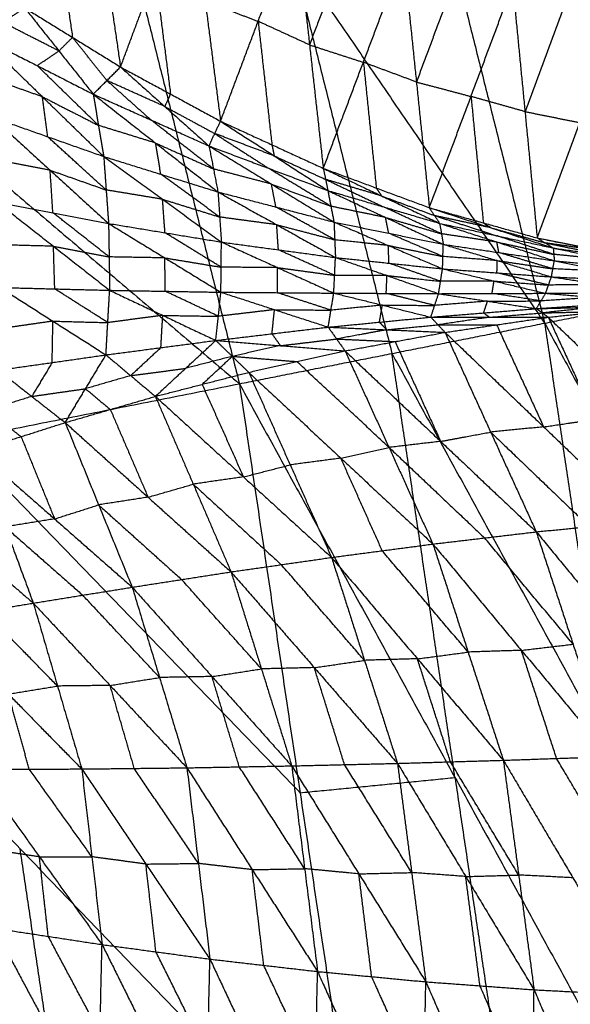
# Model space of a CAD drawing. Header units: millimetres. Extents: x -106 to 110, y -96 to 120.
# Tile 920 of 1020: x 84.75 to 90.42, y 22.5 to 32.65. Entities that reach past the tile are written whole.
import ezdxf

# ---------------------------------------------------------------- set-up
doc = ezdxf.new("R2010")
doc.units = ezdxf.units.MM
doc.header["$MEASUREMENT"] = 0
doc.layers.add('Default', color=7, linetype='Continuous', true_color=0x000000)

msp = doc.modelspace()

# ---------------------------------------------------------------- linework, layer by layer
at = {"layer": 'Default'}
for points in [[(88.005, 38.099, 7.944), (89.078, 33.813, 7.944), (90.152, 29.526, 7.944)], [(88.005, 38.099, 7.944), (90.677, 34.131, 8.53), (93.35, 30.162, 9.117)], [(84.937, 37.169, 6.953), (85.973, 33.035, 6.953), (87.009, 28.901, 6.953)], [(84.937, 37.169, 6.953), (87.545, 33.347, 7.449), (90.152, 29.526, 7.944)], [(79.304, 35.46, 5.589), (83.156, 32.18, 6.271), (87.009, 28.901, 6.953)], [(85.437, 34.536, 2.691), (85.611, 33.352, 3.318), (85.785, 32.167, 3.946)], [(85.785, 32.167, 3.946), (86.142, 33.124, 3.402), (86.5, 34.081, 2.857)], [(86.5, 34.081, 2.857), (86.657, 32.845, 3.536), (86.815, 31.608, 4.215)], [(85.117, 33.657, 3.198), (85.204, 33.064, 3.511), (85.291, 32.472, 3.825)], [(86.815, 31.608, 4.215), (87.202, 32.638, 3.635), (87.59, 33.668, 3.054)], [(87.59, 33.668, 3.054), (87.731, 32.395, 3.783), (87.873, 31.122, 4.511)], [(88.144, 33.488, 3.169), (87.938, 32.941, 3.476), (87.731, 32.395, 3.783)], [(87.545, 33.347, 7.449), (88.063, 31.28, 7.449), (88.58, 29.213, 7.449)], [(87.873, 31.122, 4.511), (88.286, 32.215, 3.898), (88.698, 33.309, 3.284)], [(88.698, 33.309, 3.284), (88.832, 32.012, 4.061), (88.965, 30.716, 4.837)], [(86.142, 33.124, 3.402), (86.221, 32.506, 3.741), (86.3, 31.888, 4.081)], [(89.26, 33.16, 3.418), (89.046, 32.586, 3.739), (88.832, 32.012, 4.061)], [(88.965, 30.716, 4.837), (89.394, 31.863, 4.194), (89.823, 33.011, 3.551)], [(89.823, 33.011, 3.551), (89.95, 31.707, 4.371), (90.076, 30.404, 5.191)], [(90.39, 32.897, 3.704), (90.17, 32.302, 4.037), (89.95, 31.707, 4.371)], [(86.657, 32.845, 3.536), (86.93, 32.741, 3.585), (87.202, 32.638, 3.635)], [(84.349, 32.476, 2.847), (84.573, 32.627, 3.275), (84.797, 32.777, 3.704)], [(84.797, 32.777, 3.704), (85.151, 32.332, 3.488), (85.504, 31.887, 3.272)], [(84.797, 32.777, 3.704), (85.291, 32.472, 3.825), (85.785, 32.167, 3.946)], [(90.076, 30.404, 5.191), (90.516, 31.593, 4.523), (90.957, 32.782, 3.856)], [(85.151, 32.332, 3.488), (84.862, 32.479, 3.382), (84.573, 32.627, 3.275)], [(87.202, 32.638, 3.635), (87.273, 32.001, 3.999), (87.344, 31.365, 4.363)], [(87.731, 32.395, 3.783), (87.467, 32.516, 3.709), (87.202, 32.638, 3.635)], [(84.349, 32.476, 2.847), (84.927, 32.181, 3.059), (85.504, 31.887, 3.272)], [(84.349, 32.476, 2.847), (84.98, 31.86, 2.889), (85.612, 31.244, 2.931)], [(85.291, 32.472, 3.825), (85.221, 32.402, 3.657), (85.151, 32.332, 3.488)], [(85.645, 32.027, 3.609), (85.468, 32.249, 3.717), (85.291, 32.472, 3.825)], [(87.731, 32.395, 3.783), (88.008, 32.305, 3.84), (88.286, 32.215, 3.898)], [(84.927, 32.181, 3.059), (85.039, 32.257, 3.274), (85.151, 32.332, 3.488)], [(85.558, 31.565, 3.102), (85.242, 31.873, 3.081), (84.927, 32.181, 3.059)], [(88.286, 32.215, 3.898), (88.352, 31.567, 4.286), (88.419, 30.919, 4.674)], [(88.832, 32.012, 4.061), (88.559, 32.114, 3.979), (88.286, 32.215, 3.898)], [(85.504, 31.887, 3.272), (85.645, 32.027, 3.609), (85.785, 32.167, 3.946)], [(85.785, 32.167, 3.946), (86.24, 31.76, 3.833), (86.696, 31.353, 3.72)], [(85.785, 32.167, 3.946), (86.3, 31.888, 4.081), (86.815, 31.608, 4.215)], [(84.98, 31.86, 2.889), (84.692, 31.962, 2.76), (84.404, 32.064, 2.631)], [(85.645, 32.027, 3.609), (85.872, 31.823, 3.552), (86.1, 31.62, 3.496)], [(86.24, 31.76, 3.833), (85.943, 31.893, 3.721), (85.645, 32.027, 3.609)], [(88.832, 32.012, 4.061), (89.113, 31.938, 4.127), (89.394, 31.863, 4.194)], [(85.504, 31.887, 3.272), (85.558, 31.565, 3.102), (85.612, 31.244, 2.931)], [(85.504, 31.887, 3.272), (86.1, 31.62, 3.496), (86.696, 31.353, 3.72)], [(85.504, 31.887, 3.272), (86.146, 31.383, 3.366), (86.788, 30.879, 3.46)], [(86.3, 31.888, 4.081), (86.27, 31.824, 3.957), (86.24, 31.76, 3.833)], [(85.035, 31.448, 2.674), (85.008, 31.654, 2.781), (84.98, 31.86, 2.889)], [(84.98, 31.86, 2.889), (85.269, 31.713, 2.995), (85.558, 31.565, 3.102)], [(89.394, 31.863, 4.194), (89.457, 31.212, 4.604), (89.521, 30.56, 5.014)], [(89.95, 31.707, 4.371), (89.672, 31.785, 4.283), (89.394, 31.863, 4.194)], [(86.24, 31.76, 3.833), (86.498, 31.62, 3.9), (86.755, 31.481, 3.967)], [(89.95, 31.707, 4.371), (90.233, 31.65, 4.447), (90.516, 31.593, 4.523)], [(84.458, 31.652, 2.416), (85.035, 31.448, 2.674), (85.612, 31.244, 2.931)], [(84.458, 31.652, 2.416), (85.06, 31.103, 2.617), (85.662, 30.554, 2.819)], [(86.742, 31.116, 3.59), (86.421, 31.368, 3.543), (86.1, 31.62, 3.496)], [(86.696, 31.353, 3.72), (86.755, 31.481, 3.967), (86.815, 31.608, 4.215)], [(86.815, 31.608, 4.215), (87.344, 31.365, 4.363), (87.873, 31.122, 4.511)], [(86.815, 31.608, 4.215), (87.367, 31.251, 4.201), (87.92, 30.893, 4.186)], [(86.146, 31.383, 3.366), (85.852, 31.474, 3.234), (85.558, 31.565, 3.102)], [(86.755, 31.481, 3.967), (87.032, 31.302, 3.96), (87.308, 31.123, 3.953)], [(87.367, 31.251, 4.201), (87.061, 31.366, 4.084), (86.755, 31.481, 3.967)], [(85.637, 30.899, 2.875), (85.336, 31.173, 2.774), (85.035, 31.448, 2.674)], [(86.2, 31.061, 3.196), (86.173, 31.222, 3.281), (86.146, 31.383, 3.366)], [(86.146, 31.383, 3.366), (86.444, 31.249, 3.478), (86.742, 31.116, 3.59)], [(86.696, 31.353, 3.72), (86.742, 31.116, 3.59), (86.788, 30.879, 3.46)], [(86.696, 31.353, 3.72), (87.308, 31.123, 3.953), (87.92, 30.893, 4.186)], [(86.696, 31.353, 3.72), (87.339, 30.96, 3.857), (87.983, 30.568, 3.994)], [(87.344, 31.365, 4.363), (87.356, 31.308, 4.282), (87.367, 31.251, 4.201)], [(85.06, 31.103, 2.617), (84.774, 31.158, 2.481), (84.487, 31.213, 2.344)], [(85.612, 31.244, 2.931), (85.637, 30.899, 2.875), (85.662, 30.554, 2.819)], [(85.612, 31.244, 2.931), (86.2, 31.061, 3.196), (86.788, 30.879, 3.46)], [(85.612, 31.244, 2.931), (86.218, 30.803, 3.153), (86.824, 30.362, 3.375)], [(87.367, 31.251, 4.201), (87.632, 31.129, 4.274), (87.897, 31.008, 4.348)], [(85.089, 30.664, 2.545), (85.075, 30.883, 2.581), (85.06, 31.103, 2.617)], [(85.06, 31.103, 2.617), (85.349, 31.001, 2.746), (85.637, 30.899, 2.875)], [(86.806, 30.62, 3.417), (86.503, 30.841, 3.307), (86.2, 31.061, 3.196)], [(87.339, 30.96, 3.857), (87.041, 31.038, 3.723), (86.742, 31.116, 3.59)], [(87.951, 30.731, 4.09), (87.63, 30.927, 4.021), (87.308, 31.123, 3.953)], [(87.873, 31.122, 4.511), (87.897, 31.008, 4.348), (87.92, 30.893, 4.186)], [(87.873, 31.122, 4.511), (88.419, 30.919, 4.674), (88.965, 30.716, 4.837)], [(87.873, 31.122, 4.511), (88.472, 30.838, 4.57), (89.071, 30.555, 4.629)], [(87.385, 30.723, 3.727), (87.362, 30.842, 3.792), (87.339, 30.96, 3.857)], [(87.339, 30.96, 3.857), (87.645, 30.845, 3.973), (87.951, 30.731, 4.09)], [(87.897, 31.008, 4.348), (88.196, 30.866, 4.378), (88.495, 30.724, 4.408)], [(88.472, 30.838, 4.57), (88.184, 30.923, 4.459), (87.897, 31.008, 4.348)], [(86.218, 30.803, 3.153), (85.928, 30.851, 3.014), (85.637, 30.899, 2.875)], [(86.788, 30.879, 3.46), (86.806, 30.62, 3.417), (86.824, 30.362, 3.375)], [(86.788, 30.879, 3.46), (87.385, 30.723, 3.727), (87.983, 30.568, 3.994)], [(86.788, 30.879, 3.46), (87.393, 30.541, 3.696), (87.998, 30.203, 3.931)], [(87.92, 30.893, 4.186), (87.951, 30.731, 4.09), (87.983, 30.568, 3.994)], [(87.92, 30.893, 4.186), (88.495, 30.724, 4.408), (89.071, 30.555, 4.629)], [(87.92, 30.893, 4.186), (88.514, 30.616, 4.338), (89.108, 30.339, 4.49)], [(88.419, 30.919, 4.674), (88.446, 30.879, 4.622), (88.472, 30.838, 4.57)], [(84.516, 30.773, 2.272), (85.089, 30.664, 2.545), (85.662, 30.554, 2.819)], [(84.516, 30.773, 2.272), (85.095, 30.319, 2.578), (85.673, 29.865, 2.883)], [(86.243, 30.458, 3.097), (86.23, 30.63, 3.125), (86.218, 30.803, 3.153)], [(86.218, 30.803, 3.153), (86.512, 30.712, 3.285), (86.806, 30.62, 3.417)], [(88.472, 30.838, 4.57), (88.745, 30.737, 4.652), (89.018, 30.635, 4.733)], [(85.668, 30.209, 2.851), (85.379, 30.437, 2.698), (85.089, 30.664, 2.545)], [(87.991, 30.385, 3.963), (87.688, 30.554, 3.845), (87.385, 30.723, 3.727)], [(88.514, 30.616, 4.338), (88.233, 30.673, 4.214), (87.951, 30.731, 4.09)], [(89.09, 30.447, 4.559), (88.793, 30.586, 4.483), (88.495, 30.724, 4.408)], [(88.965, 30.716, 4.837), (89.018, 30.635, 4.733), (89.071, 30.555, 4.629)], [(88.965, 30.716, 4.837), (89.521, 30.56, 5.014), (90.076, 30.404, 5.191)], [(88.965, 30.716, 4.837), (89.603, 30.508, 4.96), (90.241, 30.301, 5.083)], [(85.662, 30.554, 2.819), (85.668, 30.209, 2.851), (85.673, 29.865, 2.883)], [(85.662, 30.554, 2.819), (86.241, 30.199, 3.12), (86.819, 29.845, 3.421)], [(85.662, 30.554, 2.819), (86.243, 30.458, 3.097), (86.824, 30.362, 3.375)], [(87.393, 30.541, 3.696), (87.099, 30.58, 3.557), (86.806, 30.62, 3.417)], [(87.983, 30.568, 3.994), (87.991, 30.385, 3.963), (87.998, 30.203, 3.931)], [(87.983, 30.568, 3.994), (88.542, 30.327, 4.218), (89.101, 30.086, 4.441)], [(87.983, 30.568, 3.994), (88.546, 30.453, 4.242), (89.108, 30.339, 4.49)], [(88.546, 30.453, 4.242), (88.53, 30.535, 4.29), (88.514, 30.616, 4.338)], [(88.514, 30.616, 4.338), (88.802, 30.532, 4.449), (89.09, 30.447, 4.559)], [(89.018, 30.635, 4.733), (89.337, 30.532, 4.795), (89.656, 30.428, 4.856)], [(89.603, 30.508, 4.96), (89.311, 30.572, 4.847), (89.018, 30.635, 4.733)], [(89.071, 30.555, 4.629), (89.09, 30.447, 4.559), (89.108, 30.339, 4.49)], [(89.071, 30.555, 4.629), (89.656, 30.428, 4.856), (90.241, 30.301, 5.083)], [(89.071, 30.555, 4.629), (89.661, 30.362, 4.806), (90.252, 30.169, 4.983)], [(89.521, 30.56, 5.014), (89.562, 30.534, 4.987), (89.603, 30.508, 4.96)], [(86.821, 30.103, 3.398), (86.532, 30.281, 3.247), (86.243, 30.458, 3.097)], [(87.411, 30.282, 3.653), (87.402, 30.411, 3.674), (87.393, 30.541, 3.696)], [(87.393, 30.541, 3.696), (87.692, 30.463, 3.829), (87.991, 30.385, 3.963)], [(89.105, 30.213, 4.465), (88.825, 30.333, 4.354), (88.546, 30.453, 4.242)], [(89.603, 30.508, 4.96), (89.881, 30.431, 5.048), (90.159, 30.353, 5.137)], [(86.819, 29.845, 3.421), (86.821, 30.103, 3.398), (86.824, 30.362, 3.375)], [(86.824, 30.362, 3.375), (87.402, 30.099, 3.668), (87.981, 29.836, 3.961)], [(86.824, 30.362, 3.375), (87.411, 30.282, 3.653), (87.998, 30.203, 3.931)], [(88.542, 30.327, 4.218), (88.266, 30.356, 4.09), (87.991, 30.385, 3.963)], [(89.661, 30.362, 4.806), (89.375, 30.405, 4.683), (89.09, 30.447, 4.559)], [(90.246, 30.235, 5.033), (89.951, 30.332, 4.945), (89.656, 30.428, 4.856)], [(89.68, 30.254, 4.736), (89.671, 30.308, 4.771), (89.661, 30.362, 4.806)], [(89.661, 30.362, 4.806), (89.954, 30.299, 4.919), (90.246, 30.235, 5.033)], [(90.076, 30.404, 5.191), (90.159, 30.353, 5.137), (90.241, 30.301, 5.083)], [(90.076, 30.404, 5.191), (90.635, 30.298, 5.38), (91.193, 30.191, 5.569)], [(90.076, 30.404, 5.191), (90.748, 30.269, 5.368), (91.42, 30.133, 5.545)], [(90.159, 30.353, 5.137), (90.494, 30.285, 5.225), (90.83, 30.217, 5.314)], [(90.748, 30.269, 5.368), (90.453, 30.311, 5.252), (90.159, 30.353, 5.137)], [(85.095, 30.319, 2.578), (84.812, 30.326, 2.446), (84.529, 30.334, 2.314)], [(85.108, 29.879, 2.619), (85.101, 30.099, 2.598), (85.095, 30.319, 2.578)], [(85.095, 30.319, 2.578), (85.381, 30.264, 2.714), (85.668, 30.209, 2.851)], [(87.99, 30.019, 3.946), (87.7, 30.151, 3.799), (87.411, 30.282, 3.653)], [(88.549, 30.144, 4.186), (88.546, 30.236, 4.202), (88.542, 30.327, 4.218)], [(88.542, 30.327, 4.218), (88.823, 30.27, 4.341), (89.105, 30.213, 4.465)], [(89.101, 30.086, 4.441), (89.105, 30.213, 4.465), (89.108, 30.339, 4.49)], [(89.108, 30.339, 4.49), (89.665, 30.171, 4.717), (90.222, 30.003, 4.944)], [(89.108, 30.339, 4.49), (89.68, 30.254, 4.736), (90.252, 30.169, 4.983)], [(90.237, 30.086, 4.963), (89.958, 30.17, 4.85), (89.68, 30.254, 4.736)], [(90.241, 30.301, 5.083), (90.246, 30.235, 5.033), (90.252, 30.169, 4.983)], [(90.241, 30.301, 5.083), (90.824, 30.179, 5.277), (91.408, 30.057, 5.472)], [(90.241, 30.301, 5.083), (90.83, 30.217, 5.314), (91.42, 30.133, 5.545)], [(86.241, 30.199, 3.12), (85.954, 30.204, 2.985), (85.668, 30.209, 2.851)], [(86.246, 29.855, 3.152), (86.244, 30.027, 3.136), (86.241, 30.199, 3.12)], [(86.241, 30.199, 3.12), (86.531, 30.151, 3.259), (86.821, 30.103, 3.398)], [(87.981, 29.836, 3.961), (87.99, 30.019, 3.946), (87.998, 30.203, 3.931)], [(87.998, 30.203, 3.931), (88.529, 30.017, 4.192), (89.06, 29.83, 4.453)], [(87.998, 30.203, 3.931), (88.549, 30.144, 4.186), (89.101, 30.086, 4.441)], [(89.665, 30.171, 4.717), (89.385, 30.192, 4.591), (89.105, 30.213, 4.465)], [(89.661, 30.045, 4.692), (89.663, 30.108, 4.704), (89.665, 30.171, 4.717)], [(89.665, 30.171, 4.717), (89.951, 30.129, 4.84), (90.237, 30.086, 4.963)], [(90.152, 29.526, 7.944), (91.751, 29.844, 8.53), (93.35, 30.162, 9.117)], [(90.222, 30.003, 4.944), (90.237, 30.086, 4.963), (90.252, 30.169, 4.983)], [(90.824, 30.179, 5.277), (90.535, 30.207, 5.155), (90.246, 30.235, 5.033)], [(90.252, 30.169, 4.983), (90.806, 30.06, 5.211), (91.361, 29.952, 5.439)], [(90.252, 30.169, 4.983), (90.83, 30.113, 5.227), (91.408, 30.057, 5.472)], [(87.402, 30.099, 3.668), (87.112, 30.101, 3.533), (86.821, 30.103, 3.398)], [(87.4, 29.84, 3.691), (87.401, 29.969, 3.679), (87.402, 30.099, 3.668)], [(87.402, 30.099, 3.668), (87.696, 30.059, 3.807), (87.99, 30.019, 3.946)], [(89.08, 29.958, 4.447), (88.815, 30.051, 4.316), (88.549, 30.144, 4.186)], [(89.06, 29.83, 4.453), (89.08, 29.958, 4.447), (89.101, 30.086, 4.441)], [(89.101, 30.086, 4.441), (89.631, 29.96, 4.691), (90.162, 29.834, 4.94)], [(89.101, 30.086, 4.441), (89.661, 30.045, 4.692), (90.222, 30.003, 4.944)], [(90.806, 30.06, 5.211), (90.521, 30.073, 5.087), (90.237, 30.086, 4.963)], [(88.529, 30.017, 4.192), (88.259, 30.018, 4.069), (87.99, 30.019, 3.946)], [(88.521, 29.833, 4.207), (88.525, 29.925, 4.199), (88.529, 30.017, 4.192)], [(88.529, 30.017, 4.192), (88.805, 29.987, 4.319), (89.08, 29.958, 4.447)], [(89.631, 29.96, 4.691), (89.356, 29.959, 4.569), (89.08, 29.958, 4.447)], [(89.611, 29.832, 4.697), (89.621, 29.896, 4.694), (89.631, 29.96, 4.691)], [(89.631, 29.96, 4.691), (89.912, 29.939, 4.816), (90.192, 29.919, 4.942)], [(90.192, 29.919, 4.942), (89.926, 29.982, 4.817), (89.661, 30.045, 4.692)], [(90.162, 29.834, 4.94), (90.192, 29.919, 4.942), (90.222, 30.003, 4.944)], [(90.222, 30.003, 4.944), (90.755, 29.924, 5.184), (91.289, 29.844, 5.424)], [(90.222, 30.003, 4.944), (90.791, 29.977, 5.191), (91.361, 29.952, 5.439)], [(84.543, 29.894, 2.355), (85.089, 29.547, 2.756), (85.635, 29.199, 3.157)], [(84.543, 29.894, 2.355), (85.108, 29.879, 2.619), (85.673, 29.865, 2.883)], [(85.654, 29.532, 3.02), (85.381, 29.706, 2.82), (85.108, 29.879, 2.619)], [(85.635, 29.199, 3.157), (85.654, 29.532, 3.02), (85.673, 29.865, 2.883)], [(85.673, 29.865, 2.883), (86.22, 29.606, 3.255), (86.766, 29.348, 3.626)], [(85.673, 29.865, 2.883), (86.246, 29.855, 3.152), (86.819, 29.845, 3.421)], [(86.793, 29.597, 3.524), (86.52, 29.726, 3.338), (86.246, 29.855, 3.152)], [(86.766, 29.348, 3.626), (86.793, 29.597, 3.524), (86.819, 29.845, 3.421)], [(86.819, 29.845, 3.421), (87.371, 29.665, 3.763), (87.923, 29.485, 4.106)], [(86.819, 29.845, 3.421), (87.4, 29.84, 3.691), (87.981, 29.836, 3.961)], [(90.162, 29.834, 4.94), (90.726, 29.839, 5.182), (91.289, 29.844, 5.424)], [(90.755, 29.924, 5.184), (90.474, 29.921, 5.063), (90.192, 29.919, 4.942)], [(87.952, 29.66, 4.033), (87.676, 29.75, 3.862), (87.4, 29.84, 3.691)], [(87.923, 29.485, 4.106), (87.952, 29.66, 4.033), (87.981, 29.836, 3.961)], [(87.981, 29.836, 3.961), (88.481, 29.712, 4.253), (88.98, 29.588, 4.544)], [(87.981, 29.836, 3.961), (88.521, 29.833, 4.207), (89.06, 29.83, 4.453)], [(89.02, 29.709, 4.499), (88.77, 29.771, 4.353), (88.521, 29.833, 4.207)], [(88.98, 29.588, 4.544), (89.02, 29.709, 4.499), (89.06, 29.83, 4.453)], [(89.564, 29.753, 4.721), (89.292, 29.731, 4.61), (89.02, 29.709, 4.499)], [(89.06, 29.83, 4.453), (89.611, 29.832, 4.697), (90.162, 29.834, 4.94)], [(89.06, 29.83, 4.453), (89.564, 29.753, 4.721), (90.067, 29.676, 4.989)], [(89.524, 29.632, 4.767), (89.544, 29.693, 4.744), (89.564, 29.753, 4.721)], [(89.564, 29.753, 4.721), (89.839, 29.754, 4.843), (90.115, 29.755, 4.965)], [(90.115, 29.755, 4.965), (89.863, 29.794, 4.831), (89.611, 29.832, 4.697)], [(90.067, 29.676, 4.989), (90.115, 29.755, 4.965), (90.162, 29.834, 4.94)], [(90.067, 29.676, 4.989), (90.627, 29.712, 5.215), (91.187, 29.748, 5.441)], [(90.675, 29.791, 5.191), (90.395, 29.773, 5.078), (90.115, 29.755, 4.965)], [(90.162, 29.834, 4.94), (90.675, 29.791, 5.191), (91.187, 29.748, 5.441)], [(87.371, 29.665, 3.763), (87.082, 29.631, 3.643), (86.793, 29.597, 3.524)], [(87.344, 29.417, 3.866), (87.358, 29.541, 3.815), (87.371, 29.665, 3.763)], [(87.371, 29.665, 3.763), (87.661, 29.663, 3.898), (87.952, 29.66, 4.033)], [(88.481, 29.712, 4.253), (88.216, 29.686, 4.143), (87.952, 29.66, 4.033)], [(88.451, 29.536, 4.325), (88.466, 29.624, 4.289), (88.481, 29.712, 4.253)], [(88.481, 29.712, 4.253), (88.75, 29.71, 4.376), (89.02, 29.709, 4.499)], [(88.98, 29.588, 4.544), (89.524, 29.632, 4.767), (90.067, 29.676, 4.989)], [(90.067, 29.676, 4.989), (90.679, 29.691, 5.279), (91.29, 29.706, 5.569)], [(90.067, 29.676, 4.989), (90.129, 29.632, 5.081), (90.19, 29.587, 5.172)], [(90.679, 29.691, 5.279), (90.404, 29.661, 5.18), (90.129, 29.632, 5.081)], [(90.129, 29.632, 5.081), (90.434, 29.639, 5.226), (90.74, 29.646, 5.37)], [(90.19, 29.587, 5.172), (90.74, 29.646, 5.37), (91.29, 29.706, 5.569)], [(85.089, 29.547, 2.756), (84.812, 29.507, 2.643), (84.535, 29.467, 2.53)], [(85.081, 29.12, 2.931), (85.085, 29.333, 2.844), (85.089, 29.547, 2.756)], [(85.089, 29.547, 2.756), (85.372, 29.539, 2.888), (85.654, 29.532, 3.02)], [(86.22, 29.606, 3.255), (85.937, 29.569, 3.137), (85.654, 29.532, 3.02)], [(86.201, 29.274, 3.392), (86.21, 29.44, 3.323), (86.22, 29.606, 3.255)], [(86.22, 29.606, 3.255), (86.506, 29.601, 3.389), (86.793, 29.597, 3.524)], [(87.923, 29.485, 4.106), (88.451, 29.536, 4.325), (88.98, 29.588, 4.544)], [(88.98, 29.588, 4.544), (89.054, 29.509, 4.673), (89.127, 29.431, 4.802)], [(88.98, 29.588, 4.544), (89.585, 29.587, 4.858), (90.19, 29.587, 5.172)], [(89.585, 29.587, 4.858), (89.319, 29.548, 4.766), (89.054, 29.509, 4.673)], [(89.127, 29.431, 4.802), (89.658, 29.509, 4.987), (90.19, 29.587, 5.172)], [(89.524, 29.632, 4.767), (89.554, 29.61, 4.812), (89.585, 29.587, 4.858)], [(89.585, 29.587, 4.858), (89.857, 29.61, 4.969), (90.129, 29.632, 5.081)], [(90.19, 29.587, 5.172), (90.674, 28.535, 4.312), (91.157, 27.484, 3.451)], [(90.19, 29.587, 5.172), (91.235, 28.58, 4.489), (92.279, 27.573, 3.805)], [(86.766, 29.348, 3.626), (87.344, 29.417, 3.866), (87.923, 29.485, 4.106)], [(87.009, 28.901, 6.953), (88.58, 29.213, 7.449), (90.152, 29.526, 7.944)], [(87.923, 29.485, 4.106), (88.01, 29.363, 4.281), (88.097, 29.24, 4.456)], [(87.923, 29.485, 4.106), (88.525, 29.458, 4.454), (89.127, 29.431, 4.802)], [(88.525, 29.458, 4.454), (88.267, 29.41, 4.368), (88.01, 29.363, 4.281)], [(88.451, 29.536, 4.325), (88.488, 29.497, 4.39), (88.525, 29.458, 4.454)], [(88.525, 29.458, 4.454), (88.789, 29.484, 4.564), (89.054, 29.509, 4.673)], [(89.054, 29.509, 4.673), (89.356, 29.509, 4.83), (89.658, 29.509, 4.987)], [(89.658, 29.509, 4.987), (89.9, 28.983, 4.557), (90.142, 28.457, 4.127)], [(90.152, 29.526, 7.944), (90.801, 25.154, 7.944), (91.449, 20.783, 7.944)], [(90.152, 29.526, 7.944), (92.423, 25.314, 8.53), (94.693, 21.103, 9.117)], [(85.635, 29.199, 3.157), (86.201, 29.274, 3.392), (86.766, 29.348, 3.626)], [(86.144, 28.771, 3.833), (86.455, 29.06, 3.729), (86.766, 29.348, 3.626)], [(86.766, 29.348, 3.626), (86.936, 29.184, 3.88), (87.106, 29.019, 4.134)], [(86.766, 29.348, 3.626), (87.432, 29.294, 4.041), (88.097, 29.24, 4.456)], [(87.344, 29.417, 3.866), (87.388, 29.355, 3.953), (87.432, 29.294, 4.041)], [(87.432, 29.294, 4.041), (87.721, 29.328, 4.161), (88.01, 29.363, 4.281)], [(88.01, 29.363, 4.281), (88.311, 29.349, 4.455), (88.612, 29.336, 4.629)], [(88.097, 29.24, 4.456), (88.612, 29.336, 4.629), (89.127, 29.431, 4.802)], [(88.612, 29.336, 4.629), (88.847, 28.821, 4.213), (89.081, 28.307, 3.796)], [(89.127, 29.431, 4.802), (89.596, 28.403, 3.969), (90.066, 27.375, 3.136)], [(89.127, 29.431, 4.802), (90.142, 28.457, 4.127), (91.157, 27.484, 3.451)], [(86.201, 29.274, 3.392), (86.045, 29.129, 3.443), (85.89, 28.985, 3.495)], [(87.432, 29.294, 4.041), (87.184, 29.239, 3.961), (86.936, 29.184, 3.88)], [(87.106, 29.019, 4.134), (87.601, 29.13, 4.295), (88.097, 29.24, 4.456)], [(88.097, 29.24, 4.456), (88.55, 28.245, 3.657), (89.002, 27.249, 2.858)], [(88.097, 29.24, 4.456), (89.081, 28.307, 3.796), (90.066, 27.375, 3.136)], [(84.527, 29.041, 2.704), (85.081, 29.12, 2.931), (85.635, 29.199, 3.157)], [(85.215, 28.501, 3.552), (85.425, 28.85, 3.355), (85.635, 29.199, 3.157)], [(85.635, 29.199, 3.157), (85.89, 28.985, 3.495), (86.144, 28.771, 3.833)], [(86.936, 29.184, 3.88), (86.695, 29.122, 3.805), (86.455, 29.06, 3.729)], [(86.625, 28.895, 3.983), (86.78, 29.039, 3.932), (86.936, 29.184, 3.88)], [(86.936, 29.184, 3.88), (87.269, 29.157, 4.088), (87.601, 29.13, 4.295)], [(88.58, 29.213, 7.449), (89.69, 27.184, 7.697), (90.801, 25.154, 7.944)], [(89.229, 24.842, 7.449), (88.905, 27.028, 7.449), (88.58, 29.213, 7.449)], [(84.527, 29.041, 2.704), (84.871, 28.771, 3.128), (85.215, 28.501, 3.552)], [(85.081, 29.12, 2.931), (84.976, 28.945, 3.029), (84.871, 28.771, 3.128)], [(85.89, 28.985, 3.495), (86.172, 29.022, 3.612), (86.455, 29.06, 3.729)], [(88.55, 28.245, 3.657), (88.076, 28.687, 3.976), (87.601, 29.13, 4.295)], [(85.89, 28.985, 3.495), (85.657, 28.918, 3.425), (85.425, 28.85, 3.355)], [(86.144, 28.771, 3.833), (86.625, 28.895, 3.983), (87.106, 29.019, 4.134)], [(87.106, 29.019, 4.134), (87.532, 28.065, 3.374), (87.958, 27.111, 2.613)], [(87.106, 29.019, 4.134), (88.054, 28.134, 3.496), (89.002, 27.249, 2.858)], [(81.235, 27.752, 5.589), (84.122, 28.326, 6.271), (87.009, 28.901, 6.953)], [(84.871, 28.771, 3.128), (85.148, 28.811, 3.242), (85.425, 28.85, 3.355)], [(85.425, 28.85, 3.355), (85.552, 28.743, 3.524), (85.68, 28.636, 3.693)], [(86.625, 28.895, 3.983), (86.838, 28.418, 3.603), (87.051, 27.941, 3.223)], [(87.009, 28.901, 6.953), (87.634, 24.685, 6.953), (88.259, 20.469, 6.953)], [(87.009, 28.901, 6.953), (89.229, 24.842, 7.449), (91.449, 20.783, 7.944)], [(84.871, 28.771, 3.128), (84.644, 28.699, 3.062), (84.417, 28.626, 2.996)], [(85.215, 28.501, 3.552), (85.68, 28.636, 3.693), (86.144, 28.771, 3.833)], [(86.144, 28.771, 3.833), (86.534, 27.866, 3.115), (86.923, 26.962, 2.396)], [(86.144, 28.771, 3.833), (87.051, 27.941, 3.223), (87.958, 27.111, 2.613)], [(84.417, 28.626, 2.996), (84.589, 28.491, 3.209), (84.761, 28.356, 3.421)], [(85.68, 28.636, 3.693), (85.874, 28.184, 3.333), (86.069, 27.732, 2.974)], [(90.142, 28.457, 4.127), (90.408, 28.496, 4.219), (90.674, 28.535, 4.312)], [(84.307, 28.211, 3.289), (84.761, 28.356, 3.421), (85.215, 28.501, 3.552)], [(85.215, 28.501, 3.552), (85.56, 27.653, 2.879), (85.905, 26.804, 2.207)], [(85.215, 28.501, 3.552), (86.069, 27.732, 2.974), (86.923, 26.962, 2.396)], [(90.142, 28.457, 4.127), (89.869, 28.43, 4.048), (89.596, 28.403, 3.969)], [(84.122, 28.326, 6.271), (85.878, 26.506, 6.612), (87.634, 24.685, 6.953)], [(84.761, 28.356, 3.421), (84.934, 27.932, 3.084), (85.106, 27.508, 2.748)], [(89.081, 28.307, 3.796), (89.339, 28.355, 3.883), (89.596, 28.403, 3.969)], [(89.596, 28.403, 3.969), (90.104, 27.916, 3.631), (90.611, 27.429, 3.293)], [(88.054, 28.134, 3.496), (88.302, 28.189, 3.577), (88.55, 28.245, 3.657)], [(89.081, 28.307, 3.796), (88.816, 28.276, 3.727), (88.55, 28.245, 3.657)], [(88.55, 28.245, 3.657), (89.042, 27.778, 3.327), (89.534, 27.312, 2.997)], [(84.307, 28.211, 3.289), (84.597, 27.426, 2.663), (84.887, 26.64, 2.038)], [(84.307, 28.211, 3.289), (85.106, 27.508, 2.748), (85.905, 26.804, 2.207)], [(88.054, 28.134, 3.496), (87.793, 28.1, 3.435), (87.532, 28.065, 3.374)], [(88.48, 27.18, 2.735), (88.267, 27.657, 3.116), (88.054, 28.134, 3.496)], [(87.051, 27.941, 3.223), (87.291, 28.003, 3.298), (87.532, 28.065, 3.374)], [(87.051, 27.941, 3.223), (86.792, 27.904, 3.169), (86.534, 27.866, 3.115)], [(83.424, 27.908, 3.043), (84.155, 27.274, 2.541), (84.887, 26.64, 2.038)], [(86.069, 27.732, 2.974), (86.301, 27.799, 3.044), (86.534, 27.866, 3.115)], [(86.534, 27.866, 3.115), (86.987, 27.451, 2.81), (87.441, 27.036, 2.505)], [(81.235, 27.752, 5.589), (84.747, 24.111, 6.271), (88.259, 20.469, 6.953)], [(86.069, 27.732, 2.974), (85.815, 27.692, 2.927), (85.56, 27.653, 2.879)], [(85.106, 27.508, 2.748), (85.333, 27.58, 2.814), (85.56, 27.653, 2.879)], [(85.56, 27.653, 2.879), (85.987, 27.268, 2.59), (86.414, 26.883, 2.302)], [(85.106, 27.508, 2.748), (84.852, 27.467, 2.706), (84.597, 27.426, 2.663)], [(84.597, 27.426, 2.663), (84.997, 27.074, 2.393), (85.396, 26.722, 2.122)], [(90.066, 27.375, 3.136), (90.611, 27.429, 3.293), (91.157, 27.484, 3.451)], [(89.002, 27.249, 2.858), (89.534, 27.312, 2.997), (90.066, 27.375, 3.136)], [(90.445, 26.216, 2.693), (89.989, 26.764, 2.845), (89.534, 27.312, 2.997)], [(90.066, 27.375, 3.136), (90.445, 26.216, 2.693), (90.824, 25.057, 2.251)], [(90.066, 27.375, 3.136), (91.002, 26.236, 2.839), (91.939, 25.096, 2.543)], [(87.958, 27.111, 2.613), (88.48, 27.18, 2.735), (89.002, 27.249, 2.858)], [(89.002, 27.249, 2.858), (89.364, 26.135, 2.43), (89.727, 25.02, 2.003)], [(89.002, 27.249, 2.858), (89.913, 26.153, 2.554), (90.824, 25.057, 2.251)], [(86.923, 26.962, 2.396), (87.441, 27.036, 2.505), (87.958, 27.111, 2.613)], [(87.958, 27.111, 2.613), (88.297, 26.05, 2.203), (88.637, 24.988, 1.793)], [(87.958, 27.111, 2.613), (88.842, 26.066, 2.308), (89.727, 25.02, 2.003)], [(89.364, 26.135, 2.43), (88.922, 26.658, 2.583), (88.48, 27.18, 2.735)], [(88.297, 26.05, 2.203), (87.869, 26.543, 2.354), (87.441, 27.036, 2.505)], [(85.905, 26.804, 2.207), (86.414, 26.883, 2.302), (86.923, 26.962, 2.396)], [(86.923, 26.962, 2.396), (87.236, 25.962, 2.007), (87.548, 24.962, 1.617)], [(86.923, 26.962, 2.396), (87.78, 25.975, 2.095), (88.637, 24.988, 1.793)], [(84.887, 26.64, 2.038), (85.396, 26.722, 2.122), (85.905, 26.804, 2.207)], [(85.905, 26.804, 2.207), (86.187, 25.873, 1.84), (86.469, 24.942, 1.474)], [(85.905, 26.804, 2.207), (86.727, 25.883, 1.912), (87.548, 24.962, 1.617)], [(87.236, 25.962, 2.007), (86.825, 26.422, 2.154), (86.414, 26.883, 2.302)], [(86.187, 25.873, 1.84), (85.791, 26.298, 1.981), (85.396, 26.722, 2.122)], [(83.875, 26.473, 1.889), (84.381, 26.557, 1.964), (84.887, 26.64, 2.038)], [(84.887, 26.64, 2.038), (85.136, 25.785, 1.697), (85.386, 24.93, 1.356)], [(84.887, 26.64, 2.038), (85.678, 25.791, 1.756), (86.469, 24.942, 1.474)], [(85.136, 25.785, 1.697), (84.759, 26.171, 1.83), (84.381, 26.557, 1.964)], [(83.875, 26.473, 1.889), (84.631, 25.702, 1.623), (85.386, 24.93, 1.356)], [(89.913, 26.153, 2.554), (90.179, 26.185, 2.624), (90.445, 26.216, 2.693)], [(88.842, 26.066, 2.308), (89.103, 26.1, 2.369), (89.364, 26.135, 2.43)], [(89.913, 26.153, 2.554), (89.639, 26.144, 2.492), (89.364, 26.135, 2.43)], [(90.275, 25.039, 2.127), (90.094, 25.596, 2.341), (89.913, 26.153, 2.554)], [(87.78, 25.975, 2.095), (88.039, 26.012, 2.149), (88.297, 26.05, 2.203)], [(88.842, 26.066, 2.308), (88.57, 26.058, 2.255), (88.297, 26.05, 2.203)], [(89.182, 25.004, 1.898), (89.012, 25.535, 2.103), (88.842, 26.066, 2.308)], [(86.727, 25.883, 1.912), (86.981, 25.922, 1.959), (87.236, 25.962, 2.007)], [(87.78, 25.975, 2.095), (87.508, 25.968, 2.051), (87.236, 25.962, 2.007)], [(88.092, 24.975, 1.705), (87.936, 25.475, 1.9), (87.78, 25.975, 2.095)], [(84.631, 25.702, 1.623), (84.883, 25.744, 1.66), (85.136, 25.785, 1.697)], [(85.678, 25.791, 1.756), (85.407, 25.788, 1.726), (85.136, 25.785, 1.697)], [(85.678, 25.791, 1.756), (85.932, 25.832, 1.798), (86.187, 25.873, 1.84)], [(85.927, 24.936, 1.415), (85.802, 25.364, 1.585), (85.678, 25.791, 1.756)], [(86.727, 25.883, 1.912), (86.457, 25.878, 1.876), (86.187, 25.873, 1.84)], [(87.008, 24.952, 1.546), (86.867, 25.417, 1.729), (86.727, 25.883, 1.912)], [(84.845, 24.929, 1.309), (84.738, 25.315, 1.466), (84.631, 25.702, 1.623)], [(87.548, 24.962, 1.617), (88.092, 24.975, 1.705), (88.637, 24.988, 1.793)], [(88.783, 23.862, 1.672), (88.438, 24.419, 1.689), (88.092, 24.975, 1.705)], [(88.637, 24.988, 1.793), (89.182, 25.004, 1.898), (89.727, 25.02, 2.003)], [(88.637, 24.988, 1.793), (88.783, 23.862, 1.672), (88.929, 22.736, 1.551)], [(88.637, 24.988, 1.793), (89.34, 23.821, 1.773), (90.043, 22.654, 1.753)], [(89.885, 23.837, 1.878), (89.533, 24.421, 1.888), (89.182, 25.004, 1.898)], [(89.727, 25.02, 2.003), (90.275, 25.039, 2.127), (90.824, 25.057, 2.251)], [(89.727, 25.02, 2.003), (89.885, 23.837, 1.878), (90.043, 22.654, 1.753)], [(89.727, 25.02, 2.003), (90.443, 23.808, 1.999), (91.159, 22.596, 1.995)], [(90.991, 23.827, 2.123), (90.633, 24.433, 2.125), (90.275, 25.039, 2.127)], [(84.305, 24.928, 1.262), (84.845, 24.929, 1.309), (85.386, 24.93, 1.356)], [(84.305, 24.928, 1.262), (84.95, 24.024, 1.207), (85.595, 23.12, 1.152)], [(85.49, 24.025, 1.254), (85.168, 24.477, 1.282), (84.845, 24.929, 1.309)], [(85.386, 24.93, 1.356), (85.927, 24.936, 1.415), (86.469, 24.942, 1.474)], [(85.386, 24.93, 1.356), (85.49, 24.025, 1.254), (85.595, 23.12, 1.152)], [(85.386, 24.93, 1.356), (86.046, 23.95, 1.306), (86.706, 22.97, 1.255)], [(86.587, 23.956, 1.364), (86.257, 24.446, 1.39), (85.927, 24.936, 1.415)], [(86.469, 24.942, 1.474), (87.008, 24.952, 1.546), (87.548, 24.962, 1.617)], [(86.469, 24.942, 1.474), (86.587, 23.956, 1.364), (86.706, 22.97, 1.255)], [(86.469, 24.942, 1.474), (87.141, 23.892, 1.43), (87.814, 22.842, 1.386)], [(87.681, 23.902, 1.502), (87.345, 24.427, 1.524), (87.008, 24.952, 1.546)], [(87.548, 24.962, 1.617), (87.681, 23.902, 1.502), (87.814, 22.842, 1.386)], [(87.548, 24.962, 1.617), (88.239, 23.849, 1.584), (88.929, 22.736, 1.551)], [(87.634, 24.685, 6.953), (88.431, 24.763, 7.201), (89.229, 24.842, 7.449)], [(89.229, 24.842, 7.449), (89.541, 22.734, 7.449), (89.854, 20.626, 7.449)], [(84.95, 24.024, 1.207), (84.673, 24.066, 1.188), (84.395, 24.108, 1.168)], [(84.747, 24.111, 6.271), (85.039, 22.146, 6.271), (85.33, 20.18, 6.271)], [(84.95, 24.024, 1.207), (85.22, 24.024, 1.231), (85.49, 24.025, 1.254)], [(85.041, 23.204, 1.113), (84.995, 23.614, 1.16), (84.95, 24.024, 1.207)], [(86.046, 23.95, 1.306), (85.768, 23.987, 1.28), (85.49, 24.025, 1.254)], [(86.046, 23.95, 1.306), (86.316, 23.953, 1.335), (86.587, 23.956, 1.364)], [(87.141, 23.892, 1.43), (86.864, 23.924, 1.397), (86.587, 23.956, 1.364)], [(86.15, 23.045, 1.204), (86.098, 23.497, 1.255), (86.046, 23.95, 1.306)], [(87.141, 23.892, 1.43), (87.411, 23.897, 1.466), (87.681, 23.902, 1.502)], [(87.26, 22.906, 1.32), (87.201, 23.399, 1.375), (87.141, 23.892, 1.43)], [(88.239, 23.849, 1.584), (87.96, 23.875, 1.543), (87.681, 23.902, 1.502)], [(88.239, 23.849, 1.584), (88.511, 23.856, 1.628), (88.783, 23.862, 1.672)], [(89.34, 23.821, 1.773), (89.061, 23.842, 1.722), (88.783, 23.862, 1.672)], [(88.371, 22.789, 1.468), (88.305, 23.319, 1.526), (88.239, 23.849, 1.584)], [(89.34, 23.821, 1.773), (89.612, 23.829, 1.825), (89.885, 23.837, 1.878)], [(89.486, 22.695, 1.652), (89.413, 23.258, 1.712), (89.34, 23.821, 1.773)], [(90.443, 23.808, 1.999), (90.164, 23.823, 1.938), (89.885, 23.837, 1.878)], [(84.486, 23.289, 1.075), (85.019, 22.291, 1.194), (85.552, 21.293, 1.313)], [(84.486, 23.289, 1.075), (85.041, 23.204, 1.113), (85.595, 23.12, 1.152)], [(85.573, 22.206, 1.233), (85.307, 22.705, 1.173), (85.041, 23.204, 1.113)], [(85.552, 21.293, 1.313), (85.573, 22.206, 1.233), (85.595, 23.12, 1.152)], [(85.595, 23.12, 1.152), (86.126, 22.05, 1.29), (86.657, 20.98, 1.427)], [(85.595, 23.12, 1.152), (86.15, 23.045, 1.204), (86.706, 22.97, 1.255)], [(86.681, 21.975, 1.341), (86.416, 22.51, 1.272), (86.15, 23.045, 1.204)], [(86.657, 20.98, 1.427), (86.681, 21.975, 1.341), (86.706, 22.97, 1.255)], [(86.706, 22.97, 1.255), (87.236, 21.836, 1.413), (87.766, 20.701, 1.571)], [(86.706, 22.97, 1.255), (87.26, 22.906, 1.32), (87.814, 22.842, 1.386)], [(87.79, 21.772, 1.478), (87.525, 22.339, 1.399), (87.26, 22.906, 1.32)], [(87.766, 20.701, 1.571), (87.79, 21.772, 1.478), (87.814, 22.842, 1.386)], [(87.814, 22.842, 1.386), (88.349, 21.651, 1.567), (88.885, 20.461, 1.748)], [(87.814, 22.842, 1.386), (88.371, 22.789, 1.468), (88.929, 22.736, 1.551)], [(88.907, 21.599, 1.65), (88.639, 22.194, 1.559), (88.371, 22.789, 1.468)], [(88.885, 20.461, 1.748), (88.907, 21.599, 1.65), (88.929, 22.736, 1.551)], [(88.929, 22.736, 1.551), (89.468, 21.499, 1.756), (90.006, 20.262, 1.961)], [(88.929, 22.736, 1.551), (89.486, 22.695, 1.652), (90.043, 22.654, 1.753)], [(90.025, 21.458, 1.857), (89.755, 22.077, 1.755), (89.486, 22.695, 1.652)], [(90.006, 20.262, 1.961), (90.025, 21.458, 1.857), (90.043, 22.654, 1.753)], [(90.043, 22.654, 1.753), (90.587, 21.381, 1.983), (91.131, 20.108, 2.214)], [(90.043, 22.654, 1.753), (90.601, 22.625, 1.874), (91.159, 22.596, 1.995)]]:
    msp.add_open_spline(points, degree=2, dxfattribs=at)

doc.saveas('drawing.dxf')
